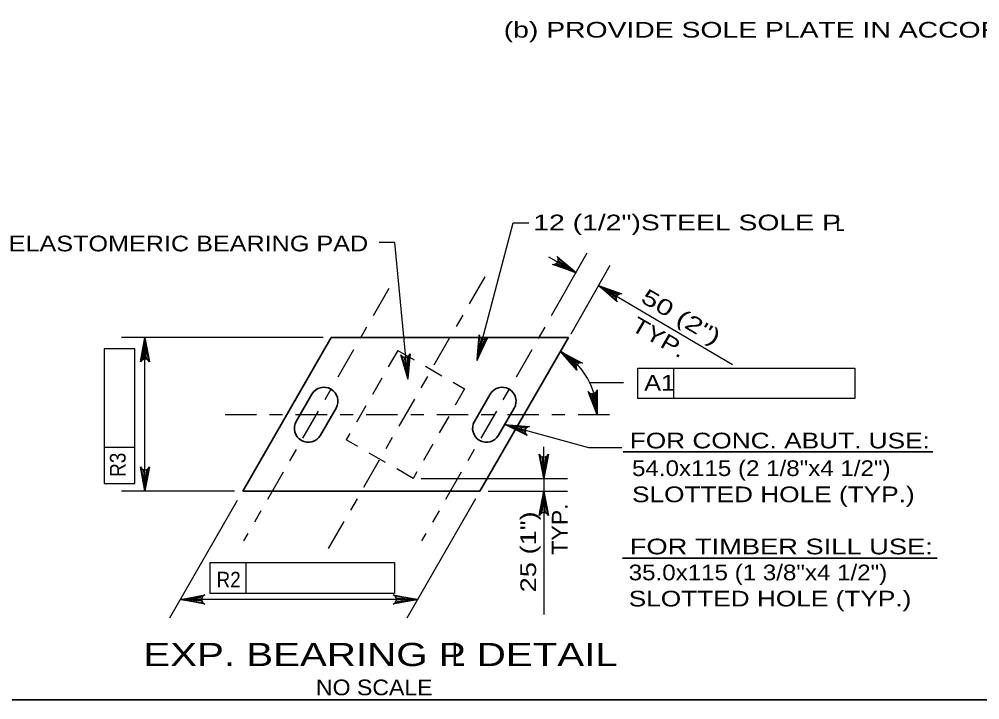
# Model space of a CAD drawing. Extents: x -11 to 79, y -154 to 0.
# Drawn here: x 43.06 to 50.41, y -21.25 to -16.05 of the extents above; entities that cross this region are included whole.
import ezdxf
from ezdxf.enums import TextEntityAlignment as Align

# ---------------------------------------------------------------- set-up
doc = ezdxf.new("R2010")
doc.units = 0
doc.header["$LTSCALE"] = 0.048
doc.linetypes.add('DOT_DASHED', pattern=[7.7, 5, -1.2, 0.3, -1.2])
doc.linetypes.add('MEDIUM_DASHED', pattern=[4.5, 3, -1.5])
for name, color, linetype, lineweight in [('1', 7, 'Continuous', 25), ('3', 7, 'Continuous', 25), ('4', 7, 'Continuous', 25)]:
    doc.layers.add(name, color=color, linetype=linetype, lineweight=lineweight)

msp = doc.modelspace()

# ---------------------------------------------------------------- hatches: boundary and pattern name
at = {"layer": '4'}
for points in [[(47.22767, -17.90658), (47.20775, -17.94125), (47.32175, -17.98383)], [(47.60625, -18.12458), (47.58633, -18.15925), (47.49233, -18.08208)], [(44.04408, -18.5995), (44.00408, -18.5995), (44.02408, -18.4795)], [(46.61433, -18.5435), (46.57558, -18.53333), (46.5645, -18.6545)], [(46.044, -18.67733), (46.00417, -18.68117), (46.0355, -18.79867)], [(46.90742, -19.15983), (46.89692, -19.1985), (46.78642, -19.14758)], [(47.09525, -19.4365), (47.05525, -19.4365), (47.07525, -19.5565)], [(44.04408, -19.53492), (44.00408, -19.53492), (44.02408, -19.65492)], [(47.09525, -19.77492), (47.05525, -19.77492), (47.07525, -19.65492)], [(44.4155, -20.46275), (44.4155, -20.50275), (44.2955, -20.48275)], [(45.98983, -20.46275), (45.98983, -20.50275), (46.10983, -20.48275)]]:
    msp.add_hatch(color=256, dxfattribs=at).paths.add_polyline_path(points)

# ---------------------------------------------------------------- linework, layer by layer
at = {"layer": '1', "lineweight": 35}
msp.add_lwpolyline([(35.75, -21.25), (67.25, -21.25), (67.25, -0.75), (35.75, -0.75)], close=True, dxfattribs=at)
at = {"layer": '3', "linetype": 'DOT_DASHED'}
for p, q in [((46.62417, -18.01433), (45.408, -20.12625)), ((45.88867, -18.10567), (44.77767, -20.03483)), ((47.25158, -18.10567), (46.14058, -20.03483))]:
    msp.add_line(p, q, dxfattribs=at)
at = {"layer": '3', "lineweight": 35}
for p, q in [((45.44917, -18.4795), (44.77225, -19.65492)), ((47.26342, -18.4795), (45.44917, -18.4795)), ((47.26342, -18.4795), (46.58658, -19.65492)), ((45.3015, -18.91308), (45.18167, -19.12117)), ((46.66442, -18.91308), (46.54458, -19.12117)), ((45.36592, -19.22733), (45.48575, -19.01917)), ((46.72883, -19.22733), (46.84867, -19.01917)), ((46.58658, -19.65492), (44.77225, -19.65492))]:
    msp.add_line(p, q, dxfattribs=at)
at = {"layer": '3', "linetype": 'MEDIUM_DASHED'}
for p in [(45.95742, -18.57792), (46.07533, -19.5565)]:
    msp.add_line(p, (45.56358, -19.26175), dxfattribs=at)
msp.add_lwpolyline([(45.95742, -18.57792), (46.46917, -18.87258), (46.07533, -19.5565)], dxfattribs=at)
at = {"layer": '3', "lineweight": 35}
for centre, start, end in [((45.3936, -18.96609), 330.06424, 150.06424), ((46.75654, -18.96609), 330.06424, 150.06424), ((45.27374, -19.17422), 150.06424, 330.06424), ((46.63668, -19.17422), 150.06424, 330.06424)]:
    msp.add_arc(centre, 0.1063, start, end, dxfattribs=at)
at = {"layer": '4'}
for p, q in [((45.93575, -17.75267), (45.81575, -17.75267)), ((46.03492, -18.79292), (45.93575, -17.75267)), ((47.25158, -18.10567), (47.40683, -17.83242)), ((47.32108, -17.98333), (47.11375, -17.86408)), ((47.284, -18.45083), (47.58217, -17.92608)), ((47.49383, -18.08158), (48.51875, -18.68458)), ((45.38667, -18.4795), (43.84408, -18.4795)), ((44.02408, -19.65492), (44.02408, -18.4795)), ((43.711, -18.56592), (43.711, -19.59575)), ((43.94725, -18.56592), (43.711, -18.56592)), ((43.94725, -19.59575), (43.94725, -18.56592)), ((47.79308, -18.71392), (49.454, -18.71392)), ((47.79308, -18.94458), (47.79308, -18.71392)), ((48.06867, -18.94458), (48.06867, -18.71392)), ((49.454, -18.71392), (49.454, -18.94458)), ((47.42617, -18.82425), (47.68542, -18.82425)), ((49.454, -18.94458), (47.79308, -18.94458)), ((46.77633, -19.14483), (47.41725, -19.31958)), ((43.94725, -19.32017), (43.711, -19.32017)), ((47.07525, -19.5565), (47.07525, -19.3165)), ((47.41725, -19.31958), (47.67225, -19.31958)), ((43.711, -19.59575), (43.94725, -19.59575)), ((46.13783, -19.5565), (47.25525, -19.5565)), ((47.07525, -19.5565), (47.07525, -20.59667)), ((44.70975, -19.65492), (43.84408, -19.65492)), ((46.64908, -19.65492), (47.25525, -19.65492)), ((44.21467, -20.62317), (44.73292, -19.72317)), ((46.029, -20.62317), (46.55492, -19.70983)), ((44.52175, -20.20125), (45.93383, -20.20125)), ((44.79733, -20.43742), (44.79733, -20.20125)), ((45.93383, -20.20125), (45.93383, -20.43742)), ((46.10983, -20.48275), (44.2955, -20.48275))]:
    msp.add_line(p, q, dxfattribs=at)
at = {"layer": '4', "linetype": 'DOT_DASHED'}
msp.add_line((47.5765, -19.07033), (44.54625, -19.07033), dxfattribs=at)
at = {"layer": '4', "lineweight": 35}
for p, q in [((47.68175, -19.35275), (50.04983, -19.35275)), ((47.67725, -20.16575), (50.0835, -20.16575))]:
    msp.add_line(p, q, dxfattribs=at)
at = {"layer": '4'}
for points in [[(46.56608, -18.64842), (46.84058, -17.603), (46.96058, -17.603)], [(47.32108, -17.98333), (47.14208, -17.92067), (47.1595, -17.91925), (47.17217, -17.91208), (47.18025, -17.90233), (47.18458, -17.89042), (47.18442, -17.87592), (47.17692, -17.86008), (47.32108, -17.98333), (47.18442, -17.87592), (47.18458, -17.89042), (47.32108, -17.98333), (47.18025, -17.90233), (47.17217, -17.91208), (47.32108, -17.98333), (47.1595, -17.91925)], [(47.49383, -18.08158), (47.67225, -18.146), (47.65483, -18.14725), (47.64208, -18.15433), (47.63392, -18.164), (47.62942, -18.17583), (47.62942, -18.19033), (47.63675, -18.20625), (47.49383, -18.08158), (47.62942, -18.19033), (47.62942, -18.17583), (47.49383, -18.08158), (47.63392, -18.164), (47.64208, -18.15433), (47.49383, -18.08158), (47.65483, -18.14725)], [(44.02408, -18.4795), (44.059, -18.66592), (44.04908, -18.65158), (44.03658, -18.64417), (44.02408, -18.642), (44.01158, -18.64417), (43.99908, -18.65158), (43.98917, -18.66592), (44.02408, -18.4795), (43.99908, -18.65158), (44.01158, -18.64417), (44.02408, -18.4795), (44.02408, -18.642), (44.03658, -18.64417), (44.02408, -18.4795), (44.04908, -18.65158)], [(46.56608, -18.64842), (46.57958, -18.45925), (46.58558, -18.47567), (46.59583, -18.486), (46.60733, -18.49125), (46.62, -18.49233), (46.634, -18.48833), (46.64725, -18.477), (46.56608, -18.64842), (46.634, -18.48833), (46.62, -18.49233), (46.56608, -18.64842), (46.60733, -18.49125), (46.59583, -18.486), (46.56608, -18.64842), (46.58558, -18.47567)], [(47.20308, -18.58533), (47.37025, -18.67483), (47.35283, -18.6735), (47.33925, -18.67867), (47.32967, -18.68708), (47.32358, -18.69817), (47.3215, -18.7125), (47.3265, -18.72933), (47.20308, -18.58533), (47.3215, -18.7125), (47.32358, -18.69817), (47.20308, -18.58533), (47.32967, -18.68708), (47.33925, -18.67867), (47.20308, -18.58533), (47.35283, -18.6735)], [(46.03492, -18.79292), (45.98242, -18.61067), (45.99367, -18.624), (46.00683, -18.63017), (46.0195, -18.63117), (46.03175, -18.62783), (46.0435, -18.61925), (46.052, -18.604), (46.03492, -18.79292), (46.0435, -18.61925), (46.03175, -18.62783), (46.03492, -18.79292), (46.0195, -18.63117), (46.00683, -18.63017), (46.03492, -18.79292), (45.99367, -18.624)], [(47.48308, -19.06992), (47.41358, -18.89342), (47.42608, -18.90558), (47.43975, -18.9105), (47.4525, -18.91033), (47.46433, -18.90583), (47.47525, -18.89617), (47.48225, -18.88025), (47.48308, -19.06992), (47.47525, -18.89617), (47.46433, -18.90583), (47.48308, -19.06992), (47.4525, -18.91033), (47.43975, -18.9105), (47.48308, -19.06992), (47.42608, -18.90558)], [(46.77633, -19.14483), (46.96542, -19.16017), (46.94892, -19.166), (46.9385, -19.17608), (46.93308, -19.18758), (46.93192, -19.20017), (46.93575, -19.21425), (46.947, -19.22758), (46.77633, -19.14483), (46.93575, -19.21425), (46.93192, -19.20017), (46.77633, -19.14483), (46.93308, -19.18758), (46.9385, -19.17608), (46.77633, -19.14483), (46.94892, -19.166)], [(47.07525, -19.55783), (47.04033, -19.37142), (47.05025, -19.38575), (47.06275, -19.39317), (47.07525, -19.39533), (47.08775, -19.39317), (47.10025, -19.38575), (47.11017, -19.37142), (47.07525, -19.55783), (47.10025, -19.38575), (47.08775, -19.39317), (47.07525, -19.55783), (47.07525, -19.39533), (47.06275, -19.39317), (47.07525, -19.55783), (47.05025, -19.38575)], [(44.02408, -19.65492), (43.98917, -19.4685), (43.99908, -19.48283), (44.01158, -19.49025), (44.02408, -19.49242), (44.03658, -19.49025), (44.04908, -19.48283), (44.059, -19.4685), (44.02408, -19.65492), (44.04908, -19.48283), (44.03658, -19.49025), (44.02408, -19.65492), (44.02408, -19.49242), (44.01158, -19.49025), (44.02408, -19.65492), (43.99908, -19.48283)], [(47.07525, -19.65492), (47.11017, -19.84133), (47.10025, -19.827), (47.08775, -19.81958), (47.07525, -19.81742), (47.06275, -19.81958), (47.05025, -19.827), (47.04033, -19.84133), (47.07525, -19.65492), (47.05025, -19.827), (47.06275, -19.81958), (47.07525, -19.65492), (47.07525, -19.81742), (47.08775, -19.81958), (47.07525, -19.65492), (47.10025, -19.827)], [(45.93383, -20.43742), (44.52175, -20.43742), (44.52175, -20.20125)], [(44.2955, -20.48275), (44.48192, -20.44783), (44.46758, -20.45775), (44.46017, -20.47025), (44.458, -20.48275), (44.46017, -20.49525), (44.46758, -20.50775), (44.48192, -20.51767), (44.2955, -20.48275), (44.46758, -20.50775), (44.46017, -20.49525), (44.2955, -20.48275), (44.458, -20.48275), (44.46017, -20.47025), (44.2955, -20.48275), (44.46758, -20.45775)], [(46.10983, -20.48275), (45.92342, -20.51767), (45.93775, -20.50775), (45.94517, -20.49525), (45.94733, -20.48275), (45.94517, -20.47025), (45.93775, -20.45775), (45.92342, -20.44783), (46.10983, -20.48275), (45.93775, -20.45775), (45.94517, -20.47025), (46.10983, -20.48275), (45.94733, -20.48275), (45.94517, -20.49525), (46.10983, -20.48275), (45.93775, -20.50775)]]:
    msp.add_lwpolyline(points, dxfattribs=at)
for points in [[(47.22767, -17.90658), (47.20775, -17.94125), (47.32175, -17.98383)], [(47.60625, -18.12458), (47.58633, -18.15925), (47.49233, -18.08208)], [(44.04408, -18.5995), (44.00408, -18.5995), (44.02408, -18.4795)], [(46.61433, -18.5435), (46.57558, -18.53333), (46.5645, -18.6545)], [(46.044, -18.67733), (46.00417, -18.68117), (46.0355, -18.79867)], [(46.90742, -19.15983), (46.89692, -19.1985), (46.78642, -19.14758)], [(47.09525, -19.4365), (47.05525, -19.4365), (47.07525, -19.5565)], [(44.04408, -19.53492), (44.00408, -19.53492), (44.02408, -19.65492)], [(47.09525, -19.77492), (47.05525, -19.77492), (47.07525, -19.65492)], [(44.4155, -20.46275), (44.4155, -20.50275), (44.2955, -20.48275)], [(45.98983, -20.46275), (45.98983, -20.50275), (46.10983, -20.48275)]]:
    msp.add_lwpolyline(points, close=True, dxfattribs=at)
msp.add_arc((46.92319, -19.07027), 0.5599, 359.99622, 60.06424, dxfattribs=at)

# ---------------------------------------------------------------- texts
for s, width, p in [('(b) PROVIDE SOLE PLATE IN ACCORDANCE WITH DM-4, D14.7.6.3.8dP', 1.35, (46.76833, -16.18583)), ('12 (1/2")STEEL SOLE P', 1.35, (46.99433, -17.65967)), ('L', 0.75, (49.30842, -17.66458)), ('ELASTOMERIC BEARING PAD', 1.2, (42.98158, -17.82042)), ('FOR CONC. ABUT. USE:', 1.25, (47.73242, -19.32742)), ('54.0x115 (2 1/8"x4 1/2")', 1.15, (47.74975, -19.53875)), ('SLOTTED HOLE (TYP.)', 1.25, (47.74975, -19.73875)), ('FOR TIMBER SILL USE:', 1.3, (47.73233, -20.13775)), ('35.0x115 (1 3/8"x4 1/2")', 1.15, (47.72433, -20.33625)), ('SLOTTED HOLE (TYP.)', 1.25, (47.72433, -20.53625)), ('NO SCALE', 1.1, (45.33158, -21.21542))]:
    msp.add_text(s, height=0.12, dxfattribs=dict(at, width=width)).set_placement(p)
for s, rotation, width, p in [('50 (2")', 329.53, 1.4, (48.09541, -18.37198)), ('TYP.', 330.064, 1.25, (47.92702, -18.52984)), ('R3', 90, 0.9, (43.8755, -19.45271)), ('TYP.', 90, 1.1, (47.25625, -19.94429)), ('25 (1")', 90, 1.3, (47.01567, -20.11904))]:
    msp.add_text(s, height=0.12, rotation=rotation, dxfattribs=dict(at, width=width)).set_placement(p, align=Align.CENTER)
for s, height, width, p in [('A1', 0.12, 1.2, (47.96104, -18.885)), ('R2', 0.12, 0.9, (44.66396, -20.39108)), ('EXP. BEARING P DETAIL', 0.1772, 1.3, (45.82587, -20.99225)), ('L', 0.1772, 0.75, (46.42108, -20.9915))]:
    msp.add_text(s, height=height, dxfattribs=dict(at, width=width)).set_placement(p, align=Align.CENTER)

doc.saveas('drawing.dxf')
